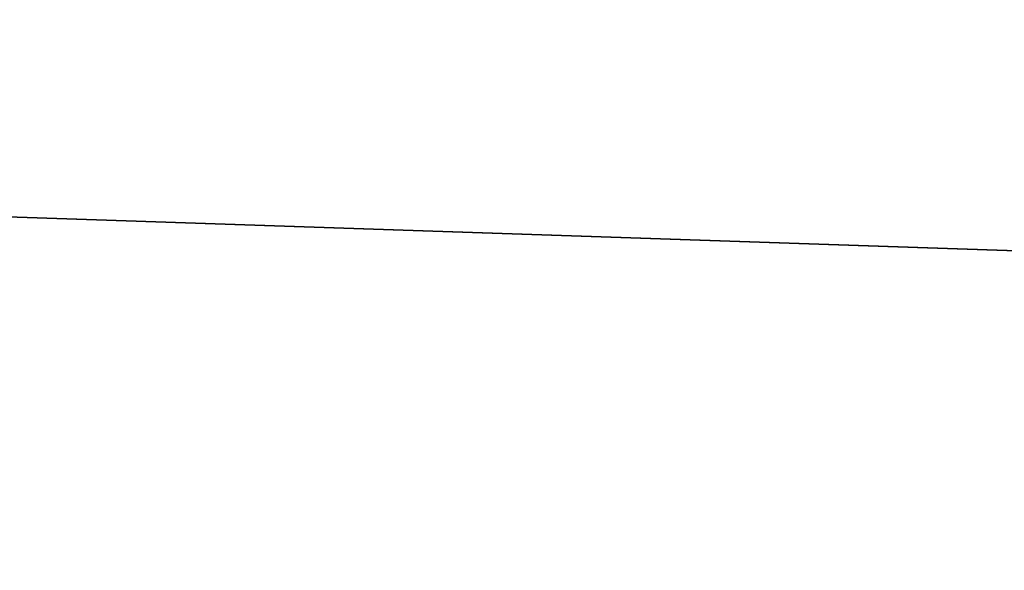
# Model space of a CAD drawing. Header units: millimetres. Extents: x -522 to 188, y -54 to 63.
# Tile 363 of 656: x -4.09306 to -4.08963, y -36.79808 to -36.79617. Entities that reach past the tile are written whole.
import ezdxf

# ---------------------------------------------------------------- set-up
doc = ezdxf.new("R2010")
doc.units = ezdxf.units.MM
doc.header["$LTSCALE"] = 65.185185
for name, color, linetype in [('1', 7, 'CONTINUOUS'), ('2', 7, 'CONTINUOUS'), ('8', 7, 'CONTINUOUS'), ('9', 7, 'CONTINUOUS')]:
    doc.layers.add(name, color=color, linetype=linetype)

msp = doc.modelspace()

# ---------------------------------------------------------------- linework, layer by layer
at = {"layer": '1', "color": 7, "linetype": 'CONTINUOUS'}
for points in [[(-4.178775, -36.8, -12.3100676), (-3.3646476, 23, -12.5570357), (-3.3647088, -36.8, -12.5570172), (-4.178775, -36.8, -12.3100676)], [(-4.178713, 23, -12.3100917), (-3.3646476, 23, -12.5570357), (-4.178775, -36.8, -12.3100676), (-4.178713, 23, -12.3100917)]]:
    msp.add_3dface(points, dxfattribs=at)
at = {"layer": '2', "color": 7, "linetype": 'CONTINUOUS'}
for points in [[(-3.3647088, -36.8, 12.5570172), (-4.178713, 23, 12.3100917), (-4.178775, -36.8, 12.3100676), (-3.3647088, -36.8, 12.5570172)], [(-3.3646476, 23, 12.5570357), (-4.178713, 23, 12.3100917), (-3.3647088, -36.8, 12.5570172), (-3.3646476, 23, 12.5570357)]]:
    msp.add_3dface(points, dxfattribs=at)
at = {"layer": '8', "color": 3, "linetype": 'CONTINUOUS'}
for points in [[(-3.998883, -36.8, -10.1399671), (-4.3427616, -36.8, -9.9975121), (-4.2173768, -36.7927089, -10.1816483), (-3.998883, -36.8, -10.1399671)], [(-3.5424354, -36.7927089, -10.4356782), (-3.998883, -36.8, -10.1399671), (-4.2173768, -36.7927089, -10.1816483), (-3.5424354, -36.7927089, -10.4356782)]]:
    msp.add_3dface(points, dxfattribs=at)
at = {"layer": '9', "color": 3, "linetype": 'CONTINUOUS'}
for points in [[(-4.3427608, -36.8, 9.9975124), (-3.9988822, -36.8, 10.1399675), (-4.2173768, -36.7927089, 10.1816483), (-4.3427608, -36.8, 9.9975124)], [(-3.9988822, -36.8, 10.1399675), (-3.650379, -36.8, 10.2705679), (-4.2173768, -36.7927089, 10.1816483), (-3.9988822, -36.8, 10.1399675)], [(-4.2173768, -36.7927089, 10.1816483), (-3.650379, -36.8, 10.2705679), (-3.5424354, -36.7927089, 10.4356782), (-4.2173768, -36.7927089, 10.1816483)]]:
    msp.add_3dface(points, dxfattribs=at)

doc.saveas('drawing.dxf')
